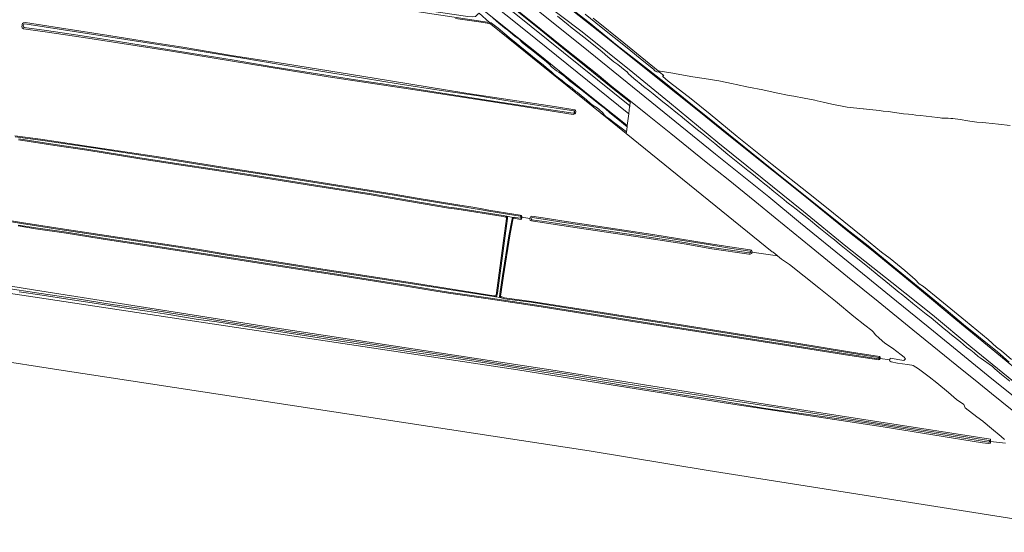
# Model space of a CAD drawing. Header units: metres. Extents: x 149984 to 156489, y 469398 to 478068.
# Tile 613 of 656: x 155209 to 155789, y 469866 to 470167. Entities that reach past the tile are written whole.
import ezdxf

# ---------------------------------------------------------------- set-up
doc = ezdxf.new("R2010")
doc.units = ezdxf.units.M
doc.header["$LTSCALE"] = 0.75
for name, color, linetype, lineweight in [('B-WE-GK-KEERWAND_DAMWAND-G', 252, 'Continuous', 18), ('B-WE-GR-GRAS-GV', 252, 'Continuous', 13), ('B-WE-OG-TERREIN_BEGROEID-GV', 252, 'Continuous', 18), ('B-WE-OG-TERREIN_OEVER-GV', 252, 'Continuous', 18), ('B-WE-OG-WATER_SLOOT-GV', 252, 'Continuous', 18), ('B-WE-VH-GESLOTENVERHARDING_ASFALT-GV', 252, 'Continuous', 18)]:
    doc.layers.add(name, color=color, linetype=linetype, lineweight=lineweight)

msp = doc.modelspace()

# ---------------------------------------------------------------- linework, layer by layer
at = {"layer": 'B-WE-GK-KEERWAND_DAMWAND-G', "flags": 128}
msp.add_lwpolyline([(155433.264, 470245.728), (155438.344, 470236.08), (155460.569, 470215.972), (155480.677, 470199.726), (155515.338, 470171.786), (155543.86, 470148.82), (155581.113, 470118.605), (155618.684, 470088.072), (155649.958, 470062.989), (155668.69, 470047.59), (155696.63, 470024.836), (155721.925, 470004.251), (155746.901, 469984.09), (155781.244, 469955.938), (155809.396, 469933.343)], dxfattribs=at)
at = {"layer": 'B-WE-GR-GRAS-GV', "flags": 128}
for points in [[(155206.452, 470099.029), (155221.52, 470096.917), (155252.611, 470092.371), (155289.712, 470086.814), (155329.894, 470080.398), (155372.013, 470073.905), (155429.651, 470064.614), (155441.936, 470062.471), (155467.075, 470058.335), (155475.929, 470056.909), (155480.326, 470056.183), (155485.3, 470055.239), (155495.1, 470053.66), (155503.766, 470052.331), (155504.476, 470052.086), (155504.784, 470051.427), (155504.731, 470051.042), (155509.476, 470050.295), (155509.799, 470051.263), (155510.643, 470051.624), (155519.882, 470050.24), (155528.3, 470048.95), (155563.482, 470043.702), (155581.828, 470040.879), (155613.179, 470035.854), (155627.027, 470033.603), (155638.964, 470031.905), (155639.666, 470031.578), (155640.1, 470030.835), (155640.044, 470030.482), (155655.076, 470028.373), (155654.931, 470028.497), (155652.625, 470030.476), (155652.025, 470030.71), (155566.138, 470100.249), (155486.518, 470164.713), (155485.257, 470165.11), (155482.188, 470165.63), (155465.595, 470167.995)], [(155546.627, 470168.241), (155564.724, 470153.635), (155584.872, 470137.108), (155593.577, 470135.803), (155595.536, 470135.436), (155605.255, 470133.586), (155611.96, 470132.679), (155620.559, 470131.346), (155628.939, 470129.599), (155630.844, 470129.191), (155638.081, 470127.638), (155646.462, 470126.054), (155654.385, 470124.327), (155661.96, 470122.718), (155664.644, 470122.214), (155670.732, 470121.071), (155677.08, 470119.892), (155678.514, 470119.626), (155682.018, 470118.785), (155687.101, 470117.565), (155696.026, 470115.766), (155705.572, 470114.795), (155705.666, 470114.784), (155715.01, 470113.768), (155717.253, 470113.513), (155720.267, 470113.171), (155729.192, 470111.98), (155732.215, 470111.664), (155734.237, 470111.452), (155736.497, 470111.198), (155739.227, 470110.892), (155749.15, 470109.656), (155750.859, 470109.443), (155751.875, 470109.358), (155752.446, 470109.311), (155753.606, 470109.306), (155755.545, 470109.297), (155757.138, 470109.192), (155758.242, 470109.12), (155762.492, 470108.582), (155767.101, 470107.685), (155768.262, 470107.521), (155771.058, 470107.126), (155772.461, 470106.95), (155775.447, 470106.697), (155777.668, 470106.509), (155785.148, 470105.892), (155792.008, 470105.014)], [(155193.605, 470050.684), (155210.35, 470047.986), (155233.045, 470044.348), (155266.874, 470039.317), (155299.966, 470034.344), (155314.959, 470032.019), (155331.325, 470029.394), (155349.588, 470026.527), (155355.595, 470025.619), (155390.201, 470020.194), (155405.93, 470017.805), (155437.841, 470012.902), (155488.258, 470004.905), (155488.504, 470004.904), (155489.029, 470004.903), (155489.425, 470005.027), (155489.585, 470005.383), (155489.811, 470006.495), (155493.966, 470037.288), (155495.637, 470050.363), (155495.61, 470050.882), (155495.42, 470051.071), (155494.997, 470051.182), (155493.674, 470051.527), (155466.385, 470055.717), (155461.565, 470056.472), (155431.808, 470061.548), (155416.133, 470064.324), (155388.357, 470068.602), (155382.195, 470069.62), (155344.106, 470075.672), (155326.399, 470078.273), (155300.346, 470082.349), (155278.732, 470085.537), (155248.732, 470090.581), (155230.021, 470093.266), (155208.636, 470096.568)], [(155788.672, 469920.246), (155786.768, 469922.003), (155781.074, 469926.846), (155776.058, 469930.825), (155775.934, 469931.096), (155772.329, 469933.699), (155765.6, 469938.919), (155764.653, 469940.896), (155760.478, 469943.909), (155757.291, 469946.516), (155755.717, 469947.872), (155748.819, 469953.714), (155744.244, 469957.129), (155738.022, 469961.837), (155735.013, 469963.775), (155734.206, 469963.932), (155732.79, 469964.18), (155731.558, 469964.433), (155725.778, 469965.222), (155721.956, 469966.054), (155721.291, 469966.302), (155721.081, 469966.517), (155721.027, 469966.801), (155721.094, 469967.127), (155715.595, 469967.957), (155715.264, 469967.326), (155714.668, 469967.152), (155697.684, 469969.695), (155659.127, 469975.713), (155640.349, 469978.676), (155581.153, 469987.964), (155572.365, 469989.281), (155516.03, 469998.299), (155486.229, 470002.909), (155461.548, 470006.426), (155454.106, 470007.527), (155436.481, 470010.487), (155396.977, 470016.85), (155358.867, 470022.598), (155332.595, 470026.818), (155310.88, 470030.197), (155286.687, 470033.744), (155258.304, 470038.079), (155236.693, 470041.617), (155218.612, 470044.221), (155208.36, 470045.902)], [(155196.62, 470011.748), (155217.438, 470008.294), (155351.714, 469987.127), (155524.222, 469960.933), (155648.939, 469940.786), (155780.386, 469920.383), (155780.452, 469919.081), (155789.259, 469918.134)], [(155789.259, 469918.134), (155780.452, 469919.081), (155780.321, 469918.064), (155779.217, 469917.849), (155775.777, 469918.246), (155717.238, 469927.639), (155628.801, 469941.133), (155622.554, 469942.046), (155544.859, 469954.319), (155502.262, 469961.33), (155245.596, 469999.96), (155196.08, 470007.412)], [(155191.942, 469967.45), (155232.253, 469961.337), (155544.28, 469913.648), (155614.336, 469902.037), (155843.821, 469865.674)]]:
    msp.add_lwpolyline(points, dxfattribs=at)
for points in [[(155212.641, 470165.654), (155232.705, 470162.435), (155261.788, 470157.975), (155287.459, 470153.846), (155305.18, 470151.02), (155333.894, 470146.252), (155365.635, 470141.385), (155417.832, 470132.789), (155471.765, 470124.142), (155523.856, 470116.18), (155535.85, 470114.336), (155536.299, 470113.862), (155536.449, 470113.264), (155536.324, 470112.342), (155535.8, 470111.799), (155534.977, 470111.569), (155506.665, 470116.013), (155439.093, 470126.388), (155390.715, 470133.686), (155298.501, 470148.737), (155246.894, 470156.74), (155224.27, 470160.061), (155214.195, 470161.446), (155211.587, 470161.876), (155210.794, 470162.451), (155210.608, 470163.239), (155210.639, 470164.058), (155210.747, 470164.677), (155210.929, 470165.107), (155211.494, 470165.512)], [(155721.094, 469967.127), (155721.477, 469968.089), (155729.422, 469966.751), (155730.244, 469967.628), (155730.396, 469967.79), (155730.121, 469968.03), (155729.532, 469968.674), (155727.766, 469970.138), (155722.806, 469974.032), (155718.321, 469977.047), (155714.893, 469979.885), (155712.689, 469981.919), (155711.335, 469983.72), (155710.577, 469984.493), (155706.529, 469987.62), (155699.947, 469992.681), (155689.21, 470001.573), (155679.472, 470009.525), (155670.886, 470016.373), (155662.171, 470023.172), (155657.408, 470026.37), (155655.076, 470028.373), (155640.044, 470030.482), (155639.922, 470029.717), (155639.104, 470029.269), (155638.235, 470029.377), (155616.427, 470032.543), (155600.155, 470035.357), (155571.724, 470039.742), (155565.07, 470040.748), (155537.171, 470044.886), (155519.223, 470047.509), (155510.437, 470048.866), (155509.619, 470049.217), (155509.476, 470050.295), (155504.731, 470051.042), (155504.665, 470050.557), (155504.44, 470050.101), (155504.107, 470049.813), (155500.79, 470050.404), (155500.234, 470050.465), (155499.677, 470050.283), (155499.335, 470049.457), (155497.71, 470040.107), (155493.942, 470016.53), (155492.383, 470005.878), (155492.23, 470004.54), (155492.376, 470004.334), (155492.846, 470004.196), (155494.542, 470003.701), (155510.28, 470001.564), (155540.798, 469996.748), (155579.292, 469990.754), (155595.981, 469988.058), (155636.539, 469981.736), (155664.109, 469977.407), (155698.666, 469971.7), (155715.131, 469969.017), (155715.514, 469968.636), (155715.595, 469967.957)]]:
    msp.add_lwpolyline(points, close=True, dxfattribs=at)
at = {"layer": 'B-WE-OG-TERREIN_BEGROEID-GV', "flags": 128}
for points in [[(155566.734, 470105.037), (155567.596, 470111.85), (155506.87, 470160.958), (155450.037, 470206.44), (155433.051, 470220.807), (155428.288, 470224.696), (155425.748, 470226.443), (155422.653, 470228.506), (155419.239, 470230.253), (155416.382, 470231.047), (155412.731, 470231.84), (155398.523, 470233.904), (155396.866, 470234.207), (155395.514, 470234.454), (155394.69, 470228.3), (155402.019, 470227.242), (155409.269, 470225.892), (155415.116, 470224.146), (155418.265, 470223.062), (155422.525, 470220.892), (155425.488, 470218.934), (155428.134, 470217.241)], [(155432.131, 470213.834), (155439.511, 470207.663), (155449.803, 470199.196), (155460.307, 470190.544), (155481.58, 470173.293), (155501.873, 470157.021), (155515.235, 470146.385), (155544.762, 470122.573), (155566.734, 470105.037)], [(155452.498, 470209.695), (155510.124, 470163.26), (155568.187, 470116.517), (155568.461, 470118.683), (155557.16, 470127.606), (155542.582, 470139.486), (155528.612, 470150.704), (155515.674, 470161.234), (155500.778, 470173.22)], [(155513.989, 470180.205), (155540.269, 470160.157), (155569.938, 470136.144), (155591.54, 470118.587), (155620.061, 470095.117), (155646.14, 470074.02), (155670.384, 470054.493), (155695.334, 470034.12), (155722.4, 470012.699), (155746.253, 469993.582), (155768.834, 469974.758), (155793.884, 469954.439)], [(155798.675, 469959.078), (155786.345, 469969.344), (155760.045, 469990.934), (155738.667, 470008.661), (155710.41, 470031.839), (155696.44, 470042.898), (155674.373, 470060.89), (155652.677, 470078.141), (155625.584, 470099.837), (155609.815, 470112.696), (155582.827, 470134.286), (155553.353, 470157.834), (155527.318, 470178.365)]]:
    msp.add_lwpolyline(points, dxfattribs=at)
at = {"layer": 'B-WE-OG-TERREIN_OEVER-GV', "flags": 128}
for points in [[(155465.595, 470167.995), (155482.188, 470165.63), (155485.257, 470165.11), (155486.518, 470164.713), (155486.399, 470164.81), (155485.572, 470165.568), (155264.404, 470199.119)], [(155500.778, 470173.22), (155515.674, 470161.234), (155528.612, 470150.704), (155542.582, 470139.486), (155557.16, 470127.606), (155568.461, 470118.683), (155568.543, 470119.327), (155557.627, 470128.06), (155548.946, 470135.165), (155530.275, 470150.123), (155509.066, 470167.245), (155486.735, 470185.275)], [(155793.884, 469954.439), (155768.834, 469974.758), (155746.253, 469993.582), (155722.4, 470012.699), (155695.334, 470034.12), (155670.384, 470054.493), (155646.14, 470074.02), (155620.061, 470095.117), (155591.54, 470118.587), (155569.938, 470136.144), (155540.269, 470160.157), (155513.989, 470180.205)], [(155791.38, 469965.87), (155784.501, 469971.796), (155764.445, 469987.989), (155754.285, 469996.561), (155743.173, 470005.822), (155720.736, 470024.078), (155708.459, 470034.185), (155696.077, 470043.816), (155681.26, 470055.828), (155653.743, 470077.683), (155639.668, 470089.219), (155617.972, 470106.522), (155605.166, 470117.053), (155588.232, 470130.652), (155579.289, 470137.743), (155560.821, 470152.19), (155544.312, 470165.683), (155526.479, 470179.6)], [(155487.877, 470168.081), (155491.184, 470165.276), (155494.544, 470162.525), (155496.375, 470161.069), (155500.815, 470157.339), (155503.069, 470155.751), (155504.969, 470153.82), (155508.091, 470151.386), (155511.213, 470148.951), (155514.388, 470146.464), (155518.039, 470143.422), (155520.765, 470141.014), (155522.22, 470139.585), (155525.104, 470137.204), (155526.532, 470136.437), (155529.258, 470134.452), (155530.131, 470133.738), (155532.724, 470131.277), (155539.233, 470126.462), (155546.085, 470120.906), (155550.821, 470117.254), (155553.864, 470114.847), (155556.431, 470112.413), (155561.166, 470108.761), (155566.646, 470104.303), (155566.734, 470105.037), (155544.762, 470122.573), (155515.235, 470146.385), (155501.873, 470157.021), (155481.58, 470173.293)], [(155527.318, 470178.365), (155553.353, 470157.834), (155582.827, 470134.286), (155609.815, 470112.696), (155625.584, 470099.837), (155652.677, 470078.141), (155674.373, 470060.89), (155696.44, 470042.898), (155710.41, 470031.839), (155738.667, 470008.661), (155760.045, 469990.934), (155786.345, 469969.344), (155798.675, 469959.078)], [(155525.605, 470169.424), (155532.026, 470164.186), (155533.336, 470163.118), (155541.198, 470156.939), (155543.833, 470154.868), (155544.123, 470154.64), (155550.865, 470149.38), (155551.979, 470148.414), (155555.324, 470145.512), (155558.716, 470142.454), (155559.365, 470142.042), (155561.092, 470140.947), (155565.52, 470137.437), (155566.335, 470136.791), (155566.39, 470136.724), (155567.498, 470135.374), (155570.581, 470132.775), (155572.817, 470130.891), (155573.805, 470130.058), (155576.352, 470128.046), (155579.916, 470125.23), (155581.962, 470123.593), (155587.724, 470118.981), (155590.051, 470117.118), (155597.197, 470111.378), (155597.847, 470110.855), (155600.404, 470108.801), (155608.133, 470102.456), (155610.354, 470100.634), (155618.151, 470094.373), (155618.183, 470094.347), (155625.907, 470087.995), (155629.808, 470084.787), (155637.653, 470078.586), (155639.932, 470076.784), (155644.218, 470073.328), (155647.717, 470070.508), (155649.164, 470069.341), (155653.009, 470066.216), (155656.924, 470063.034), (155658.884, 470061.441), (155660.647, 470060.008), (155661.31, 470059.348), (155662.17, 470058.755), (155663.602, 470057.688), (155666.041, 470055.872), (155673.327, 470050.05), (155679.362, 470044.939), (155687.277, 470038.827), (155687.627, 470038.557), (155692.531, 470034.397), (155700.358, 470028.174), (155701.143, 470027.549), (155707.2, 470022.634), (155707.982, 470022.006), (155714.99, 470016.364), (155717.749, 470014.144), (155725.486, 470007.809), (155726.72, 470006.798), (155727.804, 470005.933), (155734.534, 470000.559), (155734.806, 470000.342), (155742.603, 469994.08), (155745.465, 469991.781), (155753.228, 469985.477), (155754.973, 469984.06), (155757.526, 469981.94), (155762.667, 469977.672), (155766.348, 469974.616), (155768.834, 469972.925), (155770.724, 469971.273), (155773.251, 469969.065), (155774.403, 469968.258), (155781.571, 469963.236), (155782.897, 469961.893), (155786.911, 469958.53), (155791.767, 469954.633)], [(155541.87, 470170.534), (155551.342, 470162.913), (155566.582, 470150.637), (155576.371, 470142.699), (155582.086, 470138.095), (155583.02, 470137.244), (155583.257, 470137.055), (155583.517, 470136.9), (155583.795, 470136.779), (155584.086, 470136.697), (155584.385, 470136.653), (155585.725, 470136.437), (155584.872, 470137.108), (155564.724, 470153.635), (155546.627, 470168.241)], [(155534.85, 470112.249), (155519.101, 470114.66), (155489.11, 470119.212), (155461.597, 470123.434), (155434.574, 470127.766), (155406.868, 470131.981), (155380.718, 470135.98), (155358.226, 470139.533), (155334.363, 470143.593), (155315.889, 470146.632), (155294.118, 470150.11), (155267.335, 470154.433), (155243.399, 470158.143), (155224.995, 470160.894), (155211.862, 470162.762), (155211.539, 470163.158), (155211.386, 470163.63), (155211.434, 470164.309), (155211.685, 470164.73), (155212.257, 470164.903)], [(155212.257, 470164.903), (155305.886, 470150.305), (155340.582, 470144.556), (155362.483, 470140.865), (155403.079, 470134.182), (155431.851, 470129.628), (155457.135, 470125.656), (155479.208, 470122.392), (155495.213, 470119.779), (155512.138, 470117.231), (155527.414, 470114.797), (155535.304, 470113.563)], [(155206.513, 470098.427), (155221.437, 470096.335), (155252.525, 470091.79), (155289.622, 470086.234), (155329.802, 470079.818), (155355.747, 470075.738), (155429.554, 470064.034), (155441.838, 470061.892), (155466.982, 470057.755), (155476.126, 470056.218), (155479.84, 470055.613), (155485.202, 470054.66), (155495.008, 470053.08), (155503.624, 470051.759), (155504.049, 470051.612), (155504.178, 470051.335), (155504.104, 470050.788), (155503.854, 470050.455), (155500.794, 470050.949), (155500.216, 470050.998), (155499.626, 470050.943), (155500.234, 470050.465), (155500.79, 470050.404), (155504.107, 470049.813), (155504.44, 470050.101), (155504.665, 470050.557), (155504.731, 470051.042), (155504.784, 470051.427), (155504.476, 470052.086), (155503.766, 470052.331), (155495.1, 470053.66), (155485.3, 470055.239), (155480.326, 470056.183), (155475.929, 470056.909), (155467.075, 470058.335), (155441.936, 470062.471), (155429.651, 470064.614), (155372.013, 470073.905), (155329.894, 470080.398), (155289.712, 470086.814), (155252.611, 470092.371), (155221.52, 470096.917), (155206.452, 470099.029)], [(155208.636, 470096.568), (155230.021, 470093.266), (155248.732, 470090.581), (155278.732, 470085.537), (155300.346, 470082.349), (155326.399, 470078.273), (155344.106, 470075.672), (155382.195, 470069.62), (155388.357, 470068.602), (155416.133, 470064.324), (155431.808, 470061.548), (155461.565, 470056.472), (155466.385, 470055.717), (155493.674, 470051.527), (155494.997, 470051.182), (155495.723, 470051.599), (155493.793, 470052.103), (155466.475, 470056.298), (155461.66, 470057.051), (155431.909, 470062.127), (155416.229, 470064.903), (155388.449, 470069.182), (155382.289, 470070.199), (155344.195, 470076.253), (155326.487, 470078.853), (155300.434, 470082.93), (155278.824, 470086.117), (155248.823, 470091.162), (155230.108, 470093.847), (155208.727, 470097.149)], [(155193.687, 470050.079), (155210.257, 470047.407), (155232.956, 470043.769), (155266.787, 470038.736), (155299.878, 470033.764), (155314.867, 470031.44), (155331.233, 470028.815), (155349.498, 470025.947), (155355.506, 470025.04), (155390.111, 470019.614), (155405.842, 470017.226), (155437.751, 470012.322), (155488.166, 470004.326), (155489.313, 470004.313), (155488.504, 470004.904), (155488.258, 470004.905), (155437.841, 470012.902), (155405.93, 470017.805), (155390.201, 470020.194), (155355.595, 470025.619), (155349.588, 470026.527), (155331.325, 470029.394), (155314.959, 470032.019), (155299.966, 470034.344), (155266.874, 470039.317), (155233.045, 470044.348), (155210.35, 470047.986), (155193.605, 470050.684)], [(155208.36, 470045.902), (155218.612, 470044.221), (155236.693, 470041.617), (155258.304, 470038.079), (155286.687, 470033.744), (155310.88, 470030.197), (155332.595, 470026.818), (155358.867, 470022.598), (155396.977, 470016.85), (155436.481, 470010.487), (155454.106, 470007.527), (155461.548, 470006.426), (155486.229, 470002.909), (155516.03, 469998.299), (155572.365, 469989.281), (155581.153, 469987.964), (155640.349, 469978.676), (155659.127, 469975.713), (155697.684, 469969.695), (155714.668, 469967.152), (155715.264, 469967.326), (155715.595, 469967.957), (155715.514, 469968.636), (155715.131, 469969.017), (155698.666, 469971.7), (155664.109, 469977.407), (155636.539, 469981.736), (155595.981, 469988.058), (155579.292, 469990.754), (155540.798, 469996.748), (155510.28, 470001.564), (155494.542, 470003.701), (155492.846, 470004.196), (155492.036, 470003.822), (155494.42, 470003.126), (155510.195, 470000.984), (155540.707, 469996.168), (155579.2, 469990.174), (155595.889, 469987.479), (155636.449, 469981.157), (155664.016, 469976.827), (155698.571, 469971.121), (155714.706, 469968.486), (155714.954, 469968.387), (155715.001, 469968.036), (155714.87, 469967.806), (155714.571, 469967.692), (155697.773, 469970.275), (155659.218, 469976.292), (155640.441, 469979.255), (155581.242, 469988.544), (155572.455, 469989.861), (155516.121, 469998.879), (155486.316, 470003.489), (155461.632, 470007.006), (155454.198, 470008.107), (155436.576, 470011.066), (155397.068, 470017.43), (155358.957, 470023.178), (155332.686, 470027.397), (155310.968, 470030.777), (155286.773, 470034.324), (155258.395, 470038.658), (155236.783, 470042.197), (155218.701, 470044.801), (155208.448, 470046.482)], [(155199.892, 470009.435), (155220.509, 470006.453), (155243.143, 470003.126), (155263.713, 469999.796), (155285.144, 469996.733), (155307.253, 469993.207), (155325.815, 469990.285), (155340.54, 469988.02), (155371.198, 469983.264), (155409.065, 469977.498), (155443.972, 469972.215), (155476.533, 469967.355), (155502.215, 469963.32), (155529.844, 469959.183), (155557.861, 469954.44), (155585.627, 469949.847), (155609.731, 469946.119), (155630.392, 469942.798), (155654.814, 469939.01), (155679.533, 469935.151), (155711.47, 469930.284), (155750.982, 469924.181), (155779.391, 469919.738), (155779.49, 469919.725), (155779.59, 469919.69), (155779.685, 469919.633), (155779.768, 469919.556), (155779.832, 469919.462), (155779.873, 469919.359), (155779.892, 469919.255), (155779.889, 469919.155), (155779.868, 469919.058), (155779.826, 469918.961), (155779.762, 469918.871), (155779.678, 469918.795), (155779.579, 469918.738), (155779.474, 469918.705), (155779.368, 469918.695), (155779.269, 469918.705), (155754.987, 469922.707), (155714.036, 469929.041), (155699.443, 469931.284), (155678.887, 469934.149), (155646.881, 469938.796), (155620.443, 469943.234), (155591.683, 469947.773), (155563.769, 469952.24), (155537.301, 469956.681), (155516.43, 469960.096), (155505.38, 469961.788), (155485.71, 469964.921), (155466.339, 469967.853), (155442.832, 469971.355), (155420.405, 469974.712), (155397.936, 469978.216), (155375.406, 469981.62), (155340.211, 469987.073), (155325.313, 469989.458), (155313.06, 469991.176), (155297.04, 469993.817), (155284.322, 469995.689), (155269.351, 469997.93), (155254.364, 470000.321), (155237.565, 470002.849), (155222.476, 470005.121), (155209.044, 470007.127)]]:
    msp.add_lwpolyline(points, dxfattribs=at)
for points in [[(155212.641, 470165.654), (155211.494, 470165.512), (155210.929, 470165.107), (155210.747, 470164.677), (155210.639, 470164.058), (155210.608, 470163.239), (155210.794, 470162.451), (155211.587, 470161.876), (155214.195, 470161.446), (155224.27, 470160.061), (155246.894, 470156.74), (155298.501, 470148.737), (155390.715, 470133.686), (155439.093, 470126.388), (155506.665, 470116.013), (155534.977, 470111.569), (155535.8, 470111.799), (155536.324, 470112.342), (155536.449, 470113.264), (155536.299, 470113.862), (155535.85, 470114.336), (155523.856, 470116.18), (155471.765, 470124.142), (155417.832, 470132.789), (155365.635, 470141.385), (155333.894, 470146.252), (155305.18, 470151.02), (155287.459, 470153.846), (155261.788, 470157.975), (155232.705, 470162.435)], [(155485.572, 470165.568), (155486.399, 470164.81), (155486.518, 470164.713), (155566.138, 470100.249), (155566.271, 470101.308), (155557.925, 470107.588), (155556.172, 470108.878), (155555.411, 470109.275), (155554.154, 470110.267), (155553.162, 470111.358), (155552.269, 470112.449), (155550.219, 470114.434), (155548.962, 470115.327), (155546.647, 470116.881), (155545.125, 470118.006), (155542.645, 470120.089), (155539.668, 470122.603), (155537.221, 470124.587), (155536.394, 470125.017), (155534.377, 470126.969), (155533.021, 470127.895), (155530.276, 470129.912), (155528.457, 470131.5), (155526.307, 470133.12), (155523.76, 470135.038), (155521.941, 470136.725), (155519.163, 470139.04), (155517.278, 470140.694), (155513.045, 470143.869), (155509.837, 470146.647), (155506.595, 470149.161), (155501.403, 470153.427), (155497.203, 470156.8), (155494.59, 470158.95), (155490.753, 470162.224), (155487.545, 470164.672), (155486.586, 470165.366)], [(155488.504, 470004.904), (155489.313, 470004.313), (155489.855, 470004.478), (155490.069, 470005.085), (155490.389, 470006.385), (155494.548, 470037.212), (155496.227, 470050.341), (155496.184, 470051.138), (155495.723, 470051.599), (155494.997, 470051.182), (155495.42, 470051.071), (155495.61, 470050.882), (155495.637, 470050.363), (155493.966, 470037.288), (155489.811, 470006.495), (155489.585, 470005.383), (155489.425, 470005.027), (155489.029, 470004.903)], [(155563.482, 470043.702), (155528.3, 470048.95), (155519.882, 470050.24), (155510.643, 470051.624), (155509.799, 470051.263), (155509.476, 470050.295), (155509.619, 470049.217), (155510.437, 470048.866), (155519.223, 470047.509), (155537.171, 470044.886), (155565.07, 470040.748), (155571.724, 470039.742), (155600.155, 470035.357), (155616.427, 470032.543), (155638.235, 470029.377), (155639.104, 470029.269), (155639.922, 470029.717), (155640.044, 470030.482), (155640.1, 470030.835), (155639.666, 470031.578), (155638.964, 470031.905), (155627.027, 470033.603), (155613.179, 470035.854), (155581.828, 470040.879)], [(155491.639, 470004.309), (155492.036, 470003.822), (155492.846, 470004.196), (155492.376, 470004.334), (155492.23, 470004.54), (155492.383, 470005.878), (155493.942, 470016.53), (155497.71, 470040.107), (155499.335, 470049.457), (155499.677, 470050.283), (155500.234, 470050.465), (155499.626, 470050.943), (155499.208, 470050.685), (155498.942, 470050.043), (155497.131, 470040.204), (155493.361, 470016.619), (155491.8, 470005.95)], [(155563.37, 470042.962), (155581.712, 470040.14), (155613.059, 470035.115), (155626.914, 470032.863), (155638.749, 470031.18), (155639.138, 470030.999), (155639.319, 470030.689), (155639.241, 470030.197), (155638.956, 470030.041), (155638.335, 470030.119), (155616.544, 470033.282), (155600.276, 470036.095), (155571.837, 470040.482), (155565.18, 470041.488), (155537.28, 470045.626), (155519.334, 470048.249), (155510.645, 470049.591), (155510.305, 470049.737), (155510.241, 470050.222), (155510.403, 470050.707), (155510.742, 470050.853), (155519.77, 470049.5), (155528.188, 470048.211)], [(155196.62, 470011.748), (155196.24, 470009.517), (155196.08, 470007.412), (155245.596, 469999.96), (155502.262, 469961.33), (155544.859, 469954.319), (155622.554, 469942.046), (155628.801, 469941.133), (155717.238, 469927.639), (155775.777, 469918.246), (155779.217, 469917.849), (155780.321, 469918.064), (155780.452, 469919.081), (155780.386, 469920.383), (155648.939, 469940.786), (155524.222, 469960.933), (155351.714, 469987.127), (155217.438, 470008.294)]]:
    msp.add_lwpolyline(points, close=True, dxfattribs=at)
at = {"layer": 'B-WE-OG-TERREIN_OEVER-GV'}
msp.add_lwpolyline([(155535.304, 470113.563, -0.9645521), (155534.85, 470112.249)], format="xyb", dxfattribs=at)
at = {"layer": 'B-WE-OG-WATER_SLOOT-GV', "flags": 128}
for points in [[(155205.887, 470208.329), (155210.48, 470207.769), (155226.628, 470204.85), (155237.682, 470203.447), (155251.055, 470201.379), (155264.404, 470199.119), (155485.572, 470165.568), (155479.512, 470171.124), (155478.8, 470170.479), (155477.334, 470169.151), (155475.728, 470168.903), (155472.972, 470169.079), (155455.488, 470171.643), (155393.327, 470180.932), (155288.572, 470197.416), (155215.636, 470208.315), (155209.555, 470209.475)], [(155486.735, 470185.275), (155509.066, 470167.245), (155530.275, 470150.123), (155548.946, 470135.165), (155557.627, 470128.06), (155568.543, 470119.327)], [(155526.479, 470179.6), (155544.312, 470165.683), (155560.821, 470152.19), (155579.289, 470137.743), (155588.232, 470130.652), (155605.166, 470117.053), (155617.972, 470106.522), (155639.668, 470089.219), (155653.743, 470077.683), (155681.26, 470055.828), (155696.077, 470043.816), (155708.459, 470034.185), (155720.736, 470024.078), (155743.173, 470005.822), (155754.285, 469996.561), (155764.445, 469987.989), (155784.501, 469971.796), (155791.38, 469965.87)], [(155479.512, 470171.124), (155485.572, 470165.568), (155486.586, 470165.366), (155487.545, 470164.672), (155490.753, 470162.224), (155494.59, 470158.95), (155497.203, 470156.8), (155501.403, 470153.427), (155506.595, 470149.161), (155509.837, 470146.647), (155513.045, 470143.869), (155517.278, 470140.694), (155519.163, 470139.04), (155521.941, 470136.725), (155523.76, 470135.038), (155526.307, 470133.12), (155528.457, 470131.5), (155530.276, 470129.912), (155533.021, 470127.895), (155534.377, 470126.969), (155536.394, 470125.017), (155537.221, 470124.587), (155539.668, 470122.603), (155542.645, 470120.089), (155545.125, 470118.006), (155546.647, 470116.881), (155548.962, 470115.327), (155550.219, 470114.434), (155552.269, 470112.449), (155553.162, 470111.358), (155554.154, 470110.267), (155555.411, 470109.275), (155556.172, 470108.878), (155557.925, 470107.588), (155566.271, 470101.308), (155566.646, 470104.303), (155561.166, 470108.761), (155556.431, 470112.413), (155553.864, 470114.847), (155550.821, 470117.254), (155546.085, 470120.906), (155539.233, 470126.462), (155532.724, 470131.277), (155530.131, 470133.738), (155529.258, 470134.452), (155526.532, 470136.437), (155525.104, 470137.204), (155522.22, 470139.585), (155520.765, 470141.014), (155518.039, 470143.422), (155514.388, 470146.464), (155511.213, 470148.951), (155508.091, 470151.386), (155504.969, 470153.82), (155503.069, 470155.751), (155500.815, 470157.339), (155496.375, 470161.069), (155494.544, 470162.525), (155491.184, 470165.276), (155487.877, 470168.081)], [(155791.767, 469954.633), (155786.911, 469958.53), (155782.897, 469961.893), (155781.571, 469963.236), (155774.403, 469968.258), (155773.251, 469969.065), (155770.724, 469971.273), (155768.834, 469972.925), (155766.348, 469974.616), (155762.667, 469977.672), (155757.526, 469981.94), (155754.973, 469984.06), (155753.228, 469985.477), (155745.465, 469991.781), (155742.603, 469994.08), (155734.806, 470000.342), (155734.534, 470000.559), (155727.804, 470005.933), (155726.72, 470006.798), (155725.486, 470007.809), (155717.749, 470014.144), (155714.99, 470016.364), (155707.982, 470022.006), (155707.2, 470022.634), (155701.143, 470027.549), (155700.358, 470028.174), (155692.531, 470034.397), (155687.627, 470038.557), (155687.277, 470038.827), (155679.362, 470044.939), (155673.327, 470050.05), (155666.041, 470055.872), (155663.602, 470057.688), (155662.17, 470058.755), (155661.31, 470059.348), (155660.647, 470060.008), (155658.884, 470061.441), (155656.924, 470063.034), (155653.009, 470066.216), (155649.164, 470069.341), (155647.717, 470070.508), (155644.218, 470073.328), (155639.932, 470076.784), (155637.653, 470078.586), (155629.808, 470084.787), (155625.907, 470087.995), (155618.183, 470094.347), (155618.151, 470094.373), (155610.354, 470100.634), (155608.133, 470102.456), (155600.404, 470108.801), (155597.847, 470110.855), (155597.197, 470111.378), (155590.051, 470117.118), (155587.724, 470118.981), (155581.962, 470123.593), (155579.916, 470125.23), (155576.352, 470128.046), (155573.805, 470130.058), (155572.817, 470130.891), (155570.581, 470132.775), (155567.498, 470135.374), (155566.39, 470136.724), (155566.335, 470136.791), (155565.52, 470137.437), (155561.092, 470140.947), (155559.365, 470142.042), (155558.716, 470142.454), (155555.324, 470145.512), (155551.979, 470148.414), (155550.865, 470149.38), (155544.123, 470154.64), (155543.833, 470154.868), (155541.198, 470156.939), (155533.336, 470163.118), (155532.026, 470164.186), (155525.605, 470169.424)], [(155792.861, 469967.351), (155786.829, 469972.431), (155783.866, 469974.654), (155778.944, 469979.205), (155765.662, 469990.106), (155750.634, 470002.382), (155741.056, 470010.32), (155738.516, 470011.801), (155736.029, 470014.394), (155730.102, 470019.633), (155721.318, 470026.724), (155716.291, 470030.587), (155706.29, 470038.736), (155681.948, 470058.262), (155673.428, 470065.247), (155651.997, 470082.128), (155631.413, 470098.532), (155615.537, 470111.602), (155604.266, 470120.651), (155597.493, 470125.996), (155590.772, 470131.182), (155587.65, 470133.88), (155587.674, 470133.983), (155587.711, 470134.083), (155587.76, 470134.177), (155587.821, 470134.264), (155587.892, 470134.342), (155587.973, 470134.411), (155588.062, 470134.469), (155588.157, 470134.516), (155588.167, 470134.519), (155585.725, 470136.437), (155584.385, 470136.653), (155584.086, 470136.697), (155583.795, 470136.779), (155583.517, 470136.9), (155583.257, 470137.055), (155583.02, 470137.244), (155582.086, 470138.095), (155576.371, 470142.699), (155566.582, 470150.637), (155551.342, 470162.913), (155541.87, 470170.534)], [(155212.257, 470164.903), (155211.685, 470164.73), (155211.434, 470164.309), (155211.386, 470163.63), (155211.539, 470163.158), (155211.862, 470162.762), (155224.995, 470160.894), (155243.399, 470158.143), (155267.335, 470154.433), (155294.118, 470150.11), (155315.889, 470146.632), (155334.363, 470143.593), (155358.226, 470139.533), (155380.718, 470135.98), (155406.868, 470131.981), (155434.574, 470127.766), (155461.597, 470123.434), (155489.11, 470119.212), (155519.101, 470114.66), (155534.85, 470112.249)], [(155535.304, 470113.563), (155527.414, 470114.797), (155512.138, 470117.231), (155495.213, 470119.779), (155479.208, 470122.392), (155457.135, 470125.656), (155431.851, 470129.628), (155403.079, 470134.182), (155362.483, 470140.865), (155340.582, 470144.556), (155305.886, 470150.305), (155212.257, 470164.903)], [(155568.543, 470119.327), (155578.569, 470111.318), (155592.261, 470100.308), (155613.164, 470083.489), (155626.058, 470073.213), (155641.696, 470060.511), (155653.759, 470050.617), (155674.918, 470033.48), (155696.258, 470016.069), (155714.401, 470001.446), (155734.757, 469984.837), (155746.074, 469975.672), (155760.69, 469963.768), (155773.552, 469953.491), (155780.956, 469947.428), (155793.147, 469937.534)], [(155208.727, 470097.149), (155230.108, 470093.847), (155248.823, 470091.162), (155278.824, 470086.117), (155300.434, 470082.93), (155326.487, 470078.853), (155344.195, 470076.253), (155382.289, 470070.199), (155388.449, 470069.182), (155416.229, 470064.903), (155431.909, 470062.127), (155461.66, 470057.051), (155466.475, 470056.298), (155493.793, 470052.103), (155495.723, 470051.599), (155499.626, 470050.943), (155500.216, 470050.998), (155500.794, 470050.949), (155503.854, 470050.455), (155504.104, 470050.788), (155504.178, 470051.335), (155504.049, 470051.612), (155503.624, 470051.759), (155495.008, 470053.08), (155485.202, 470054.66), (155479.84, 470055.613), (155476.126, 470056.218), (155466.982, 470057.755), (155441.838, 470061.892), (155429.554, 470064.034), (155355.747, 470075.738), (155329.802, 470079.818), (155289.622, 470086.234), (155252.525, 470091.79), (155221.437, 470096.335), (155206.513, 470098.427)], [(155208.448, 470046.482), (155218.701, 470044.801), (155236.783, 470042.197), (155258.395, 470038.658), (155286.773, 470034.324), (155310.968, 470030.777), (155332.686, 470027.397), (155358.957, 470023.178), (155397.068, 470017.43), (155436.576, 470011.066), (155454.198, 470008.107), (155461.632, 470007.006), (155486.316, 470003.489), (155516.121, 469998.879), (155572.455, 469989.861), (155581.242, 469988.544), (155640.441, 469979.255), (155659.218, 469976.292), (155697.773, 469970.275), (155714.571, 469967.692), (155714.87, 469967.806), (155715.001, 469968.036), (155714.954, 469968.387), (155714.706, 469968.486), (155698.571, 469971.121), (155664.016, 469976.827), (155636.449, 469981.157), (155595.889, 469987.479), (155579.2, 469990.174), (155540.707, 469996.168), (155510.195, 470000.984), (155494.42, 470003.126), (155492.036, 470003.822), (155489.313, 470004.313), (155488.166, 470004.326), (155437.751, 470012.322), (155405.842, 470017.226), (155390.111, 470019.614), (155355.506, 470025.04), (155349.498, 470025.947), (155331.233, 470028.815), (155314.867, 470031.44), (155299.878, 470033.764), (155266.787, 470038.736), (155232.956, 470043.769), (155210.257, 470047.407), (155193.687, 470050.079)], [(155209.044, 470007.127), (155222.476, 470005.121), (155237.565, 470002.849), (155254.364, 470000.321), (155269.351, 469997.93), (155284.322, 469995.689), (155297.04, 469993.817), (155313.06, 469991.176), (155325.313, 469989.458), (155340.211, 469987.073), (155375.406, 469981.62), (155397.936, 469978.216), (155420.405, 469974.712), (155442.832, 469971.355), (155466.339, 469967.853), (155485.71, 469964.921), (155505.38, 469961.788), (155516.43, 469960.096), (155537.301, 469956.681), (155563.769, 469952.24), (155591.683, 469947.773), (155620.443, 469943.234), (155646.881, 469938.796), (155678.887, 469934.149), (155699.443, 469931.284), (155714.036, 469929.041), (155754.987, 469922.707), (155779.269, 469918.705), (155779.368, 469918.695), (155779.474, 469918.705), (155779.579, 469918.738), (155779.678, 469918.795), (155779.762, 469918.871), (155779.826, 469918.961), (155779.868, 469919.058), (155779.889, 469919.155), (155779.892, 469919.255), (155779.873, 469919.359), (155779.832, 469919.462), (155779.768, 469919.556), (155779.685, 469919.633), (155779.59, 469919.69), (155779.49, 469919.725), (155779.391, 469919.738), (155750.982, 469924.181), (155711.47, 469930.284), (155679.533, 469935.151), (155654.814, 469939.01), (155630.392, 469942.798), (155609.731, 469946.119), (155585.627, 469949.847), (155557.861, 469954.44), (155529.844, 469959.183), (155502.215, 469963.32), (155476.533, 469967.355), (155443.972, 469972.215), (155409.065, 469977.498), (155371.198, 469983.264), (155340.54, 469988.02), (155325.815, 469990.285), (155307.253, 469993.207), (155285.144, 469996.733), (155263.713, 469999.796), (155243.143, 470003.126), (155220.509, 470006.453), (155199.892, 470009.435)]]:
    msp.add_lwpolyline(points, dxfattribs=at)
at = {"layer": 'B-WE-OG-WATER_SLOOT-GV'}
msp.add_lwpolyline([(155534.85, 470112.249, 0.9645521), (155535.304, 470113.563)], format="xyb", dxfattribs=at)
at = {"layer": 'B-WE-OG-WATER_SLOOT-GV', "flags": 128}
for points in [[(155491.639, 470004.309), (155491.8, 470005.95), (155493.361, 470016.619), (155497.131, 470040.204), (155498.942, 470050.043), (155499.208, 470050.685), (155499.626, 470050.943), (155495.723, 470051.599), (155496.184, 470051.138), (155496.227, 470050.341), (155494.548, 470037.212), (155490.389, 470006.385), (155490.069, 470005.085), (155489.855, 470004.478), (155489.313, 470004.313), (155492.036, 470003.822)], [(155563.37, 470042.962), (155528.188, 470048.211), (155519.77, 470049.5), (155510.742, 470050.853), (155510.403, 470050.707), (155510.241, 470050.222), (155510.305, 470049.737), (155510.645, 470049.591), (155519.334, 470048.249), (155537.28, 470045.626), (155565.18, 470041.488), (155571.837, 470040.482), (155600.276, 470036.095), (155616.544, 470033.282), (155638.335, 470030.119), (155638.956, 470030.041), (155639.241, 470030.197), (155639.319, 470030.689), (155639.138, 470030.999), (155638.749, 470031.18), (155626.914, 470032.863), (155613.059, 470035.115), (155581.712, 470040.14)]]:
    msp.add_lwpolyline(points, close=True, dxfattribs=at)
at = {"layer": 'B-WE-VH-GESLOTENVERHARDING_ASFALT-GV', "flags": 128}
msp.add_lwpolyline([(155450.037, 470206.44), (155506.87, 470160.958), (155567.596, 470111.85), (155567.614, 470111.993), (155567.881, 470114.098), (155568.12, 470115.987), (155568.143, 470116.171), (155568.187, 470116.517), (155510.124, 470163.26), (155452.498, 470209.695)], dxfattribs=at)

doc.saveas('drawing.dxf')
